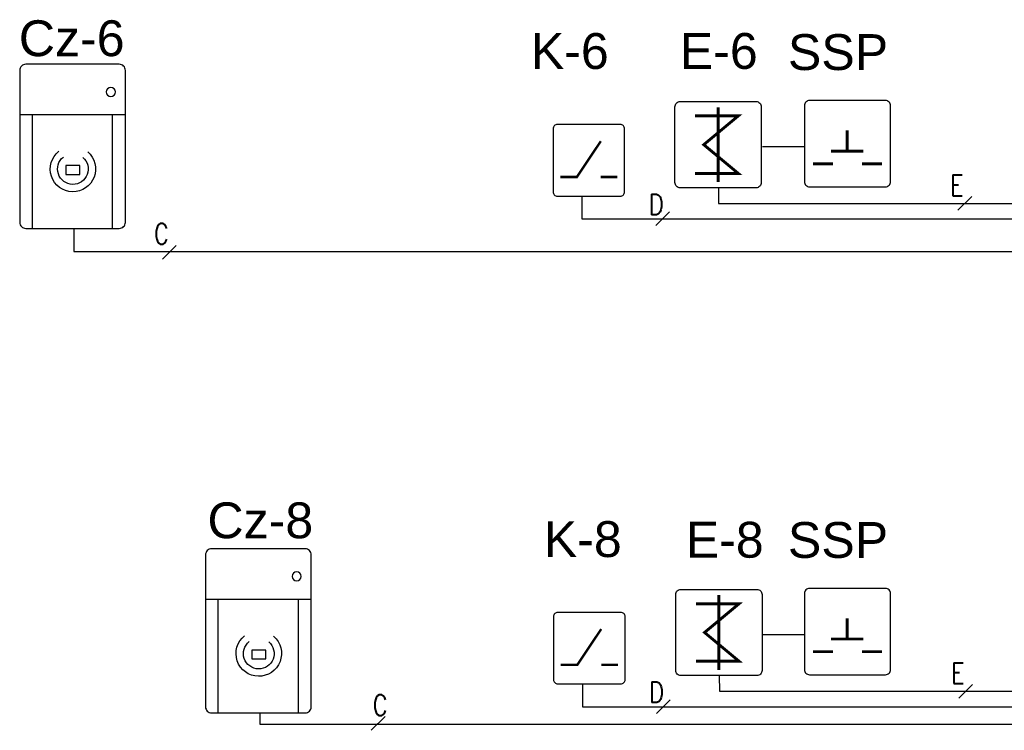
# Model space of a CAD drawing. Header units: millimetres. Extents: x -7023 to 53801, y 9849 to 33561.
# Tile 466 of 537: x 28670 to 29309, y 27366 to 27828. Entities that reach past the tile are written whole.
import ezdxf
from ezdxf.enums import TextEntityAlignment as Align

# ---------------------------------------------------------------- set-up
doc = ezdxf.new("R2010")
doc.units = ezdxf.units.MM
doc.layers.get('0').update_dxf_attribs({"lineweight": 9})
doc.layers.add('IE_LAN', color=5, linetype='Continuous', lineweight=9)
doc.layers.add('IE_SKD', color=6, linetype='Continuous')
doc.layers.add('IE_VSS', color=6, linetype='Continuous')
doc.styles.add('SIMPLEX', font='simplex.shx', dxfattribs={"width": 0.8, "height": 2})
doc.styles.get("Standard").update_dxf_attribs({"font": 'arial.ttf'})

# ---------------------------------------------------------------- blocks, each defined once
blk = doc.blocks.new('AAT_ZWORA')
blk.add_lwpolyline([(1.41, -8.27), (17.11, -8.27, 0.414214), (18.19, -7.19), (18.19, 8.51, 0.414214), (17.11, 9.59), (1.41, 9.59, 0.414214), (0.33, 8.51), (0.33, -7.19, 0.414214)], format="xyb", close=True)
at = {"const_width": 0.595}
for points in [[(9.26, 8.4), (9.26, -7.08)], [(14.02, 6.61), (5.09, 6.61), (12.23, 0.66), (5.09, -5.29), (14.02, -5.29)]]:
    blk.add_lwpolyline(points, dxfattribs=at)
blk = doc.blocks.new('AAT_CZYTNIK')
blk.add_lwpolyline([(1, 32.39), (19.45, 32.39, -0.414214), (20.65, 31.19), (20.65, 1.2, -0.414214), (19.45, 0), (1, 0, -0.414214), (-0.2, 1.2), (-0.2, 31.19, -0.414214)], format="xyb", close=True)
for points in [[(-0.2, 22.39), (20.65, 22.39)], [(2.32, 0), (2.32, 22.39)], [(18.13, 0), (18.13, 22.39)]]:
    blk.add_lwpolyline(points)
blk.add_lwpolyline([(8.78, 12.41), (11.54, 12.41), (11.54, 10.65), (8.78, 10.65)], close=True)
blk.add_circle((2.67, 26.94), 0.897)
for radius in [4.48, 3.03]:
    blk.add_arc((10.15, 11.72), radius, 130.5263, 51.5272)
blk = doc.blocks.new('zw$51A4')
at = {"layer": 'IE_SKD'}
blk.add_lwpolyline([(-68.85, 0), (0, 0, 0.414214), (4.74, 4.74), (4.74, 73.59, 0.414214), (0, 78.33), (-68.85, 78.33, 0.414214), (-73.59, 73.59), (-73.59, 4.74, 0.414214)], format="xyb", close=True, dxfattribs=at)
at = {"layer": 'IE_SKD', "const_width": 2.61}
for points in [[(-34.66, 51.29), (-34.66, 33.01)], [(-49.27, 32.34), (-20.08, 32.34)], [(-65.76, 20.89), (-47.48, 20.89)], [(-21.37, 20.89), (-3.1, 20.89)]]:
    blk.add_lwpolyline(points, dxfattribs=at)
blk = doc.blocks.new('AAT_KONTRKTRON')
blk.add_lwpolyline([(1, -8.27), (18.44, -8.27, 0.414214), (19.64, -7.07), (19.64, 10.37, 0.414214), (18.44, 11.57), (1, 11.57, 0.414214), (-0.2, 10.37), (-0.2, -7.07, 0.414214)], format="xyb", close=True)
at = {"const_width": 0.661}
for points in [[(1.78, -2.98), (6.41, -2.98), (13.03, 6.94)], [(13.03, -2.98), (17.66, -2.98)]]:
    blk.add_lwpolyline(points, dxfattribs=at)

msp = doc.modelspace()

# ---------------------------------------------------------------- linework, layer by layer
at = {"layer": 'IE_SKD', "color": 0}
for p, q in [((29178.89, 27745.18, 8786.94), (29151.74, 27745.18, 8786.94)), ((29178.89, 27428.52, 8786.94), (29151.74, 27428.52, 8786.94))]:
    msp.add_line(p, q, dxfattribs=at)
at = {"layer": 'IE_SKD', "color": 1}
for p, q in [((29123.17, 27718.73, 1462.09), (29123.23, 27708.4, 1462.09)), ((29123.23, 27708.4, 1462.09), (29325.24, 27708.4, 1462.09)), ((29123.69, 27402.11, 1462.09), (29123.75, 27391.78, 1462.09)), ((29123.75, 27391.78, 1462.09), (29326.18, 27391.78, 1462.09))]:
    msp.add_line(p, q, dxfattribs=at)
at = {"layer": 'IE_SKD', "color": 4}
for p, q in [((29034.51, 27713.18, 904.41), (29034.51, 27698.38, 904.41)), ((29034.51, 27698.38, 904.41), (29325.47, 27698.38, 904.41)), ((29034.81, 27396.56, 904.41), (29034.81, 27381.76, 904.41)), ((29034.81, 27381.76, 904.41), (29326.3, 27381.76, 904.41))]:
    msp.add_line(p, q, dxfattribs=at)
at = {"layer": 'IE_SKD', "color": 92}
for p, q in [((28704.86, 27692.21, 904.41), (28704.86, 27677.19, 904.41)), ((28704.86, 27677.19, 904.41), (29325.47, 27677.19, 904.41)), ((28825.46, 27377.71, 1545.47), (28825.46, 27370.42, 1545.47)), ((28825.46, 27370.42, 1545.47), (29326.3, 27370.42, 1545.47))]:
    msp.add_line(p, q, dxfattribs=at)
at = {"layer": 'IE_VSS', "color": 1, "elevation": 1202.97}
for points in [[(29278.57, 27704), (29287.48, 27712.91)], [(29279.17, 27387.38), (29288.08, 27396.29)]]:
    msp.add_lwpolyline(points, dxfattribs=at)
at = {"layer": 'IE_VSS', "color": 4, "elevation": 1202.97}
for points in [[(29082.53, 27694.05), (29091.43, 27702.95)], [(29082.83, 27377.43), (29091.74, 27386.33)]]:
    msp.add_lwpolyline(points, dxfattribs=at)
at = {"layer": 'IE_VSS', "color": 92}
for points, elevation in [([(28762.37, 27672.32), (28771.27, 27681.23)], 1202.97), ([(28897.85, 27366.45), (28906.75, 27375.35)], 1844.03)]:
    msp.add_lwpolyline(points, dxfattribs=dict(at, elevation=elevation))

# ---------------------------------------------------------------- block references
at = {"layer": 'IE_LAN', "lineweight": 13, "xscale": 0.7147851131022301, "yscale": 0.7147851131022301, "zscale": 0.7147851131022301}
for p in [(29231.49, 27719.22, 1203.57), (29231.49, 27402.56, 1203.57)]:
    msp.add_blockref('zw$51A4', p, dxfattribs=at)
at = {"layer": 'IE_SKD'}
for name, p, xscale, yscale, zscale in [('AAT_CZYTNIK', (28737.61, 27692.21, 904.41), -3.289610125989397, 3.289610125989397, 3.289610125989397), ('AAT_ZWORA', (29151.94, 27744.51, 5964.53), -3.135404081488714, 3.135404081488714, 3.135404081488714), ('AAT_KONTRKTRON', (29016.27, 27732.56, 743.6), 2.341076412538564, 2.341076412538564, 2.341076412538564), ('AAT_CZYTNIK', (28858.22, 27377.71, 1545.47), -3.289610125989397, 3.289610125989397, 3.289610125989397), ('AAT_ZWORA', (29152.46, 27427.88, 5964.53), -3.135404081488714, 3.135404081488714, 3.135404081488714), ('AAT_KONTRKTRON', (29016.57, 27415.93, 743.6), 2.341076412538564, 2.341076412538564, 2.341076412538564)]:
    msp.add_blockref(name, p, dxfattribs=dict(at, xscale=xscale, yscale=yscale, zscale=zscale))

# ---------------------------------------------------------------- texts
at = {"layer": 'IE_SKD', "linetype": 'Continuous'}
for s, p in [('Cz-6', (28669.12, 27827.29, 1545.47)), ('K-6', (29001.37, 27818.99, 1545.47)), ('E-6', (29098.06, 27819.05, 1545.47)), ('SSP ', (29168.21, 27818.31, 1545.47)), ('Cz-8', (28791.53, 27514.38, 2186.53)), ('K-8', (29009.8, 27502.19, 1545.47)), ('E-8', (29101.91, 27501.77, 1545.47)), ('SSP ', (29168.21, 27501.64, 1545.47))]:
    msp.add_text(s, height=23.27, dxfattribs=at).set_placement(p, align=Align.TOP_LEFT)
at = {"layer": 'IE_VSS', "color": 1, "style": 'SIMPLEX', "width": 0.8}
for p in [(29282.21, 27713.47, 1202.97), (29282.81, 27396.85, 1202.97)]:
    msp.add_text('E', height=13.43, dxfattribs=at).set_placement(p, align=Align.RIGHT)
at = {"layer": 'IE_VSS', "color": 4, "style": 'SIMPLEX', "width": 0.8}
for p in [(29087.52, 27701.11, 1202.97), (29087.82, 27384.49, 1202.97)]:
    msp.add_text('D', height=13.43, dxfattribs=at).set_placement(p, align=Align.RIGHT)
at = {"layer": 'IE_VSS', "color": 92, "style": 'SIMPLEX', "width": 0.8}
for p in [(28766.45, 27681.95, 1202.97), (28908.4, 27376.07, 1844.03)]:
    msp.add_text('C', height=13.43, dxfattribs=at).set_placement(p, align=Align.RIGHT)

doc.saveas('drawing.dxf')
